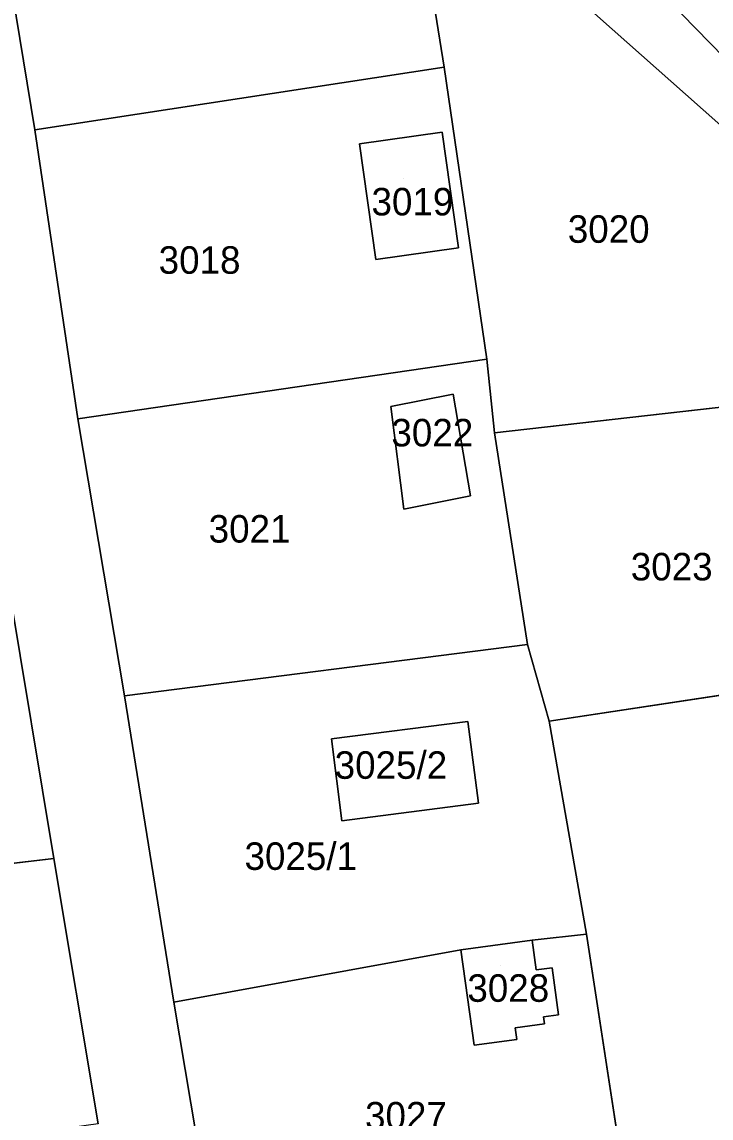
# Model space of a CAD drawing. Extents: x -262715 to -259381, y -1237238 to -1231182.
# Drawn here: x -260220.1 to -260170, y -1234238.6 to -1234159 of the extents above; entities that cross this region are included whole.
import ezdxf

# ---------------------------------------------------------------- set-up
doc = ezdxf.new("R2010")
doc.units = 0
for name, color, linetype in [('body_kn', 7, 'Continuous'), ('kladpar_druhypozemkov', 7, 'Continuous'), ('kladpar_hranice', 7, 'Continuous'), ('kladpar_parcelnecisla', 7, 'Continuous'), ('kladpar_plochy', 7, 'Continuous')]:
    doc.layers.add(name, color=color, linetype=linetype)

msp = doc.modelspace()

# ---------------------------------------------------------------- linework, layer by layer
at = {"layer": 'body_kn'}
for p, q in [((-260189.42, -1234162.26), (-260189.42, -1234162.26)), ((-260189.42, -1234162.26), (-260189.42, -1234162.26)), ((-260219.17, -1234166.82), (-260219.17, -1234166.82)), ((-260189.56, -1234166.97), (-260189.56, -1234166.97)), ((-260189.56, -1234166.97), (-260189.56, -1234166.97)), ((-260195.57, -1234167.83), (-260195.57, -1234167.83)), ((-260188.36, -1234175.38), (-260188.36, -1234175.38)), ((-260194.37, -1234176.24), (-260194.37, -1234176.24)), ((-260186.32, -1234183.47), (-260186.32, -1234183.47)), ((-260186.32, -1234183.47), (-260186.32, -1234183.47)), ((-260188.76, -1234186.02), (-260188.76, -1234186.02)), ((-260188.76, -1234186.02), (-260188.76, -1234186.02)), ((-260193.29, -1234186.93), (-260193.29, -1234186.93)), ((-260216.05, -1234187.81), (-260216.05, -1234187.81)), ((-260185.76, -1234188.83), (-260185.76, -1234188.83)), ((-260187.5, -1234193.41), (-260187.5, -1234193.41)), ((-260192.35, -1234194.37), (-260192.35, -1234194.37)), ((-260183.35, -1234204.22), (-260183.35, -1234204.22)), ((-260183.35, -1234204.22), (-260183.35, -1234204.22)), ((-260212.66, -1234207.95), (-260212.66, -1234207.95)), ((-260187.68, -1234209.81), (-260187.68, -1234209.81)), ((-260187.68, -1234209.81), (-260187.68, -1234209.81)), ((-260181.78, -1234209.78), (-260181.78, -1234209.78)), ((-260197.6, -1234211.07), (-260197.6, -1234211.07)), ((-260186.92, -1234215.76), (-260186.92, -1234215.76)), ((-260196.84, -1234217.03), (-260196.84, -1234217.03)), ((-260217.79, -1234219.78), (-260217.79, -1234219.78)), ((-260217.79, -1234219.78), (-260217.79, -1234219.78)), ((-260179.06, -1234225.27), (-260179.06, -1234225.27)), ((-260179.06, -1234225.27), (-260179.06, -1234225.27)), ((-260183.01, -1234225.7), (-260183.01, -1234225.7)), ((-260183.01, -1234225.7), (-260183.01, -1234225.7)), ((-260188.21, -1234226.42), (-260188.21, -1234226.42)), ((-260182.71, -1234227.87), (-260182.71, -1234227.87)), ((-260181.57, -1234227.72), (-260181.57, -1234227.72)), ((-260209.07, -1234230.21), (-260209.07, -1234230.21)), ((-260182.18, -1234231.28), (-260182.18, -1234231.28)), ((-260182.11, -1234231.78), (-260182.11, -1234231.78)), ((-260181.09, -1234231.13), (-260181.09, -1234231.13)), ((-260184.24, -1234232.08), (-260184.24, -1234232.08)), ((-260187.24, -1234233.35), (-260187.24, -1234233.35)), ((-260184.12, -1234232.92), (-260184.12, -1234232.92))]:
    msp.add_line(p, q, dxfattribs=at)
at = {"layer": 'kladpar_druhypozemkov'}
for p, q in [((-260192.39, -1234170.31), (-260192.39, -1234170.31)), ((-260176.8, -1234173.28), (-260176.8, -1234173.28)), ((-260207.5, -1234175.71), (-260207.5, -1234175.71)), ((-260190.97, -1234187.96), (-260190.97, -1234187.96)), ((-260204.32, -1234194.95), (-260204.32, -1234194.95)), ((-260172.83, -1234197.67), (-260172.83, -1234197.67)), ((-260191.98, -1234212.15), (-260191.98, -1234212.15)), ((-260200.7, -1234218.78), (-260200.7, -1234218.78)), ((-260185.34, -1234227.57), (-260185.34, -1234227.57)), ((-260192.18, -1234237.85), (-260192.18, -1234237.85))]:
    msp.add_line(p, q, dxfattribs=at)
at = {"layer": 'kladpar_hranice'}
for p, q in [((-260189.42, -1234162.26), (-260186.32, -1234183.47)), ((-260183.35, -1234204.22), (-260181.78, -1234209.78))]:
    msp.add_line(p, q, dxfattribs=at)
for points in [[(-260155.18, -1234240.08), (-260152.21, -1234226.25), (-260147.64, -1234213.29), (-260144.69, -1234203.99), (-260142.68, -1234190.65), (-260153.83, -1234176.87), (-260153.99, -1234176.68), (-260157.01, -1234172.94), (-260166.97, -1234163.69), (-260179.39, -1234150.94), (-260187.72, -1234146.01), (-260194.18, -1234141.41), (-260213.36, -1234124.7), (-260221.25, -1234117.82), (-260232.33, -1234091.14), (-260239.1, -1234082.15), (-260247.05, -1234078.03), (-260247, -1234060.11), (-260246.24, -1234037.08), (-260249.7, -1234026.34)], [(-260160.05, -1234240.51), (-260157.15, -1234225.18), (-260153.93, -1234216.53), (-260150.99, -1234210.36), (-260149.04, -1234204.84), (-260157.73, -1234185.65), (-260160.49, -1234177.75), (-260167.38, -1234168.2), (-260181.68, -1234155.5), (-260191.9, -1234146.71), (-260198.65, -1234141.55), (-260224.07, -1234122.04), (-260230.23, -1234106.04), (-260235.25, -1234093.01), (-260240.36, -1234085.21), (-260243.81, -1234083.53), (-260247.71, -1234081.63), (-260248.74, -1234081.13), (-260247.05, -1234078.03)], [(-260247.05, -1234078.03), (-260239.1, -1234082.15), (-260232.33, -1234091.14), (-260221.25, -1234117.82), (-260213.36, -1234124.7), (-260194.18, -1234141.41), (-260187.72, -1234146.01), (-260179.39, -1234150.94), (-260166.97, -1234163.69), (-260157.01, -1234172.94), (-260153.99, -1234176.68), (-260153.83, -1234176.87), (-260142.68, -1234190.65), (-260144.69, -1234203.99), (-260147.64, -1234213.29), (-260152.21, -1234226.25), (-260155.18, -1234240.08)], [(-260214.57, -1234239.05), (-260217.79, -1234219.78), (-260221.05, -1234200.04), (-260223.78, -1234180.64), (-260227.13, -1234160.97), (-260257.71, -1234163.69), (-260259.14, -1234164.08), (-260261.45, -1234157.77), (-260254.64, -1234157.77), (-260253.37, -1234155.96), (-260258.29, -1234114.46), (-260265.4, -1234115.62), (-260267.5, -1234108.62), (-260258.52, -1234099.11)], [(-260258.52, -1234099.11), (-260251.27, -1234128.7), (-260246.28, -1234157.93), (-260227.7, -1234155.78), (-260221.09, -1234155.14), (-260219.17, -1234166.82), (-260216.05, -1234187.81), (-260212.66, -1234207.95), (-260209.07, -1234230.21), (-260206.2, -1234247.19)], [(-260219.17, -1234166.82), (-260221.09, -1234155.14), (-260222.64, -1234145.19), (-260198.65, -1234141.55)], [(-260198.65, -1234141.55), (-260191.9, -1234146.71), (-260189.42, -1234162.26), (-260219.17, -1234166.82)], [(-260191.9, -1234146.71), (-260181.68, -1234155.5), (-260167.38, -1234168.2), (-260160.49, -1234177.75), (-260157.73, -1234185.65), (-260185.76, -1234188.83), (-260186.32, -1234183.47), (-260189.42, -1234162.26), (-260191.9, -1234146.71)], [(-260186.32, -1234183.47), (-260216.05, -1234187.81), (-260219.17, -1234166.82), (-260189.42, -1234162.26)], [(-260189.56, -1234166.97), (-260188.36, -1234175.38), (-260194.37, -1234176.24), (-260195.57, -1234167.83), (-260189.56, -1234166.97)], [(-260189.56, -1234166.97), (-260195.57, -1234167.83), (-260194.37, -1234176.24), (-260188.36, -1234175.38), (-260189.56, -1234166.97)], [(-260212.66, -1234207.95), (-260216.05, -1234187.81), (-260186.32, -1234183.47)], [(-260186.32, -1234183.47), (-260185.76, -1234188.83), (-260183.35, -1234204.22), (-260212.66, -1234207.95)], [(-260183.35, -1234204.22), (-260185.76, -1234188.83), (-260157.73, -1234185.65)], [(-260157.73, -1234185.65), (-260149.04, -1234204.84), (-260181.78, -1234209.78), (-260183.35, -1234204.22)], [(-260188.76, -1234186.02), (-260187.5, -1234193.41), (-260192.35, -1234194.37), (-260193.29, -1234186.93), (-260188.76, -1234186.02)], [(-260192.35, -1234194.37), (-260187.5, -1234193.41), (-260188.76, -1234186.02), (-260193.29, -1234186.93), (-260192.35, -1234194.37)], [(-260221.05, -1234200.04), (-260217.79, -1234219.78), (-260248.5, -1234223.35)], [(-260181.78, -1234209.78), (-260179.06, -1234225.27), (-260183.01, -1234225.7), (-260188.21, -1234226.42), (-260209.07, -1234230.21), (-260212.66, -1234207.95), (-260183.35, -1234204.22)], [(-260176.38, -1234242.78), (-260179.06, -1234225.27), (-260181.78, -1234209.78), (-260149.04, -1234204.84)], [(-260187.68, -1234209.81), (-260186.92, -1234215.76), (-260196.84, -1234217.03), (-260197.6, -1234211.07), (-260187.68, -1234209.81)], [(-260187.68, -1234209.81), (-260197.6, -1234211.07), (-260196.84, -1234217.03), (-260186.92, -1234215.76), (-260187.68, -1234209.81)], [(-260246.04, -1234243.44), (-260248.5, -1234223.35), (-260217.79, -1234219.78)], [(-260217.79, -1234219.78), (-260214.57, -1234239.05), (-260246.04, -1234243.44)], [(-260179.06, -1234225.27), (-260176.38, -1234242.78), (-260206.2, -1234247.19), (-260209.07, -1234230.21), (-260188.21, -1234226.42), (-260187.24, -1234233.35), (-260184.12, -1234232.92), (-260184.24, -1234232.08), (-260182.11, -1234231.78), (-260182.18, -1234231.28), (-260181.09, -1234231.13), (-260181.57, -1234227.72), (-260182.71, -1234227.87), (-260183.01, -1234225.7), (-260179.06, -1234225.27)], [(-260183.01, -1234225.7), (-260182.71, -1234227.87), (-260181.57, -1234227.72), (-260181.09, -1234231.13), (-260182.18, -1234231.28), (-260182.11, -1234231.78), (-260184.24, -1234232.08), (-260184.12, -1234232.92), (-260187.24, -1234233.35), (-260188.21, -1234226.42), (-260183.01, -1234225.7)]]:
    msp.add_lwpolyline(points, dxfattribs=at)
at = {"layer": 'kladpar_plochy'}
for p, q in [((-260191.9, -1234146.71), (-260189.42, -1234162.26)), ((-260219.17, -1234166.82), (-260221.09, -1234155.14)), ((-260189.42, -1234162.26), (-260219.17, -1234166.82)), ((-260219.17, -1234166.82), (-260189.42, -1234162.26)), ((-260189.42, -1234162.26), (-260186.32, -1234183.47)), ((-260216.05, -1234187.81), (-260219.17, -1234166.82)), ((-260189.56, -1234166.97), (-260195.57, -1234167.83)), ((-260188.36, -1234175.38), (-260189.56, -1234166.97)), ((-260195.57, -1234167.83), (-260194.37, -1234176.24)), ((-260194.37, -1234176.24), (-260188.36, -1234175.38)), ((-260186.32, -1234183.47), (-260216.05, -1234187.81)), ((-260216.05, -1234187.81), (-260186.32, -1234183.47)), ((-260186.32, -1234183.47), (-260185.76, -1234188.83)), ((-260185.76, -1234188.83), (-260157.73, -1234185.65)), ((-260188.76, -1234186.02), (-260193.29, -1234186.93)), ((-260187.5, -1234193.41), (-260188.76, -1234186.02)), ((-260193.29, -1234186.93), (-260192.35, -1234194.37)), ((-260212.66, -1234207.95), (-260216.05, -1234187.81)), ((-260185.76, -1234188.83), (-260183.35, -1234204.22)), ((-260183.35, -1234204.22), (-260185.76, -1234188.83)), ((-260192.35, -1234194.37), (-260187.5, -1234193.41)), ((-260221.05, -1234200.04), (-260217.79, -1234219.78)), ((-260183.35, -1234204.22), (-260212.66, -1234207.95)), ((-260212.66, -1234207.95), (-260183.35, -1234204.22)), ((-260181.78, -1234209.78), (-260183.35, -1234204.22)), ((-260183.35, -1234204.22), (-260181.78, -1234209.78)), ((-260149.04, -1234204.84), (-260181.78, -1234209.78)), ((-260181.78, -1234209.78), (-260149.04, -1234204.84)), ((-260209.07, -1234230.21), (-260212.66, -1234207.95)), ((-260187.68, -1234209.81), (-260197.6, -1234211.07)), ((-260186.92, -1234215.76), (-260187.68, -1234209.81)), ((-260179.06, -1234225.27), (-260181.78, -1234209.78)), ((-260181.78, -1234209.78), (-260179.06, -1234225.27)), ((-260197.6, -1234211.07), (-260196.84, -1234217.03)), ((-260196.84, -1234217.03), (-260186.92, -1234215.76)), ((-260217.79, -1234219.78), (-260248.5, -1234223.35)), ((-260248.5, -1234223.35), (-260217.79, -1234219.78)), ((-260217.79, -1234219.78), (-260214.57, -1234239.05)), ((-260179.06, -1234225.27), (-260183.01, -1234225.7)), ((-260176.38, -1234242.78), (-260179.06, -1234225.27)), ((-260183.01, -1234225.7), (-260188.21, -1234226.42)), ((-260188.21, -1234226.42), (-260209.07, -1234230.21))]:
    msp.add_line(p, q, dxfattribs=at)
for points in [[(-260155.18, -1234240.08), (-260152.21, -1234226.25), (-260147.64, -1234213.29), (-260144.69, -1234203.99), (-260142.68, -1234190.65), (-260153.83, -1234176.87), (-260153.99, -1234176.68), (-260157.01, -1234172.94), (-260166.97, -1234163.69), (-260179.39, -1234150.94), (-260187.72, -1234146.01), (-260194.18, -1234141.41), (-260213.36, -1234124.7), (-260221.25, -1234117.82), (-260232.33, -1234091.14), (-260239.1, -1234082.15), (-260247.05, -1234078.03), (-260247, -1234060.11), (-260246.24, -1234037.08), (-260249.7, -1234026.34)], [(-260232.33, -1234091.14), (-260221.25, -1234117.82), (-260213.36, -1234124.7), (-260194.18, -1234141.41), (-260187.72, -1234146.01), (-260179.39, -1234150.94), (-260166.97, -1234163.69), (-260157.01, -1234172.94), (-260153.99, -1234176.68), (-260153.83, -1234176.87), (-260142.68, -1234190.65), (-260144.69, -1234203.99), (-260147.64, -1234213.29), (-260152.21, -1234226.25), (-260155.18, -1234240.08)], [(-260160.05, -1234240.51), (-260157.15, -1234225.18), (-260153.93, -1234216.53), (-260150.99, -1234210.36), (-260149.04, -1234204.84), (-260157.73, -1234185.65), (-260160.49, -1234177.75), (-260167.38, -1234168.2), (-260181.68, -1234155.5), (-260191.9, -1234146.71), (-260198.65, -1234141.55), (-260224.07, -1234122.04), (-260230.23, -1234106.04), (-260235.25, -1234093.01)], [(-260214.57, -1234239.05), (-260217.79, -1234219.78), (-260221.05, -1234200.04), (-260223.78, -1234180.64), (-260227.13, -1234160.97), (-260257.71, -1234163.69), (-260259.14, -1234164.08), (-260261.45, -1234157.77), (-260254.64, -1234157.77), (-260253.37, -1234155.96), (-260258.29, -1234114.46), (-260265.4, -1234115.62), (-260267.5, -1234108.62), (-260258.52, -1234099.11), (-260251.27, -1234128.7), (-260246.28, -1234157.93), (-260227.7, -1234155.78), (-260221.09, -1234155.14), (-260219.17, -1234166.82), (-260216.05, -1234187.81), (-260212.66, -1234207.95), (-260209.07, -1234230.21), (-260206.2, -1234247.19)]]:
    msp.add_lwpolyline(points, dxfattribs=at)
for points in [[(-260191.9, -1234146.71), (-260181.68, -1234155.5), (-260167.38, -1234168.2), (-260160.49, -1234177.75), (-260157.73, -1234185.65), (-260185.76, -1234188.83), (-260186.32, -1234183.47), (-260189.42, -1234162.26)], [(-260189.56, -1234166.97), (-260188.36, -1234175.38), (-260194.37, -1234176.24), (-260195.57, -1234167.83)], [(-260188.76, -1234186.02), (-260187.5, -1234193.41), (-260192.35, -1234194.37), (-260193.29, -1234186.93)], [(-260187.68, -1234209.81), (-260186.92, -1234215.76), (-260196.84, -1234217.03), (-260197.6, -1234211.07)], [(-260179.06, -1234225.27), (-260176.38, -1234242.78), (-260206.2, -1234247.19), (-260209.07, -1234230.21), (-260188.21, -1234226.42), (-260187.24, -1234233.35), (-260184.12, -1234232.92), (-260184.24, -1234232.08), (-260182.11, -1234231.78), (-260182.18, -1234231.28), (-260181.09, -1234231.13), (-260181.57, -1234227.72), (-260182.71, -1234227.87), (-260183.01, -1234225.7)], [(-260183.01, -1234225.7), (-260182.71, -1234227.87), (-260181.57, -1234227.72), (-260181.09, -1234231.13), (-260182.18, -1234231.28), (-260182.11, -1234231.78), (-260184.24, -1234232.08), (-260184.12, -1234232.92), (-260187.24, -1234233.35), (-260188.21, -1234226.42)]]:
    msp.add_lwpolyline(points, close=True, dxfattribs=at)

# ---------------------------------------------------------------- texts
at = {"layer": 'kladpar_parcelnecisla'}
for s, p in [('3019', (-260194.694, -1234173.03)), ('3020', (-260180.422, -1234175.02)), ('3018', (-260210.168, -1234177.27)), ('3022', (-260193.247, -1234189.82)), ('3021', (-260206.531, -1234196.81)), ('3023', (-260175.843, -1234199.56)), ('3025/2', (-260197.372, -1234213.98)), ('3025/1', (-260203.926, -1234220.6)), ('3028', (-260187.724, -1234230.19)), ('3027', (-260195.163, -1234239.47))]:
    msp.add_text(s, height=2, dxfattribs=at).set_placement(p)

doc.saveas('drawing.dxf')
